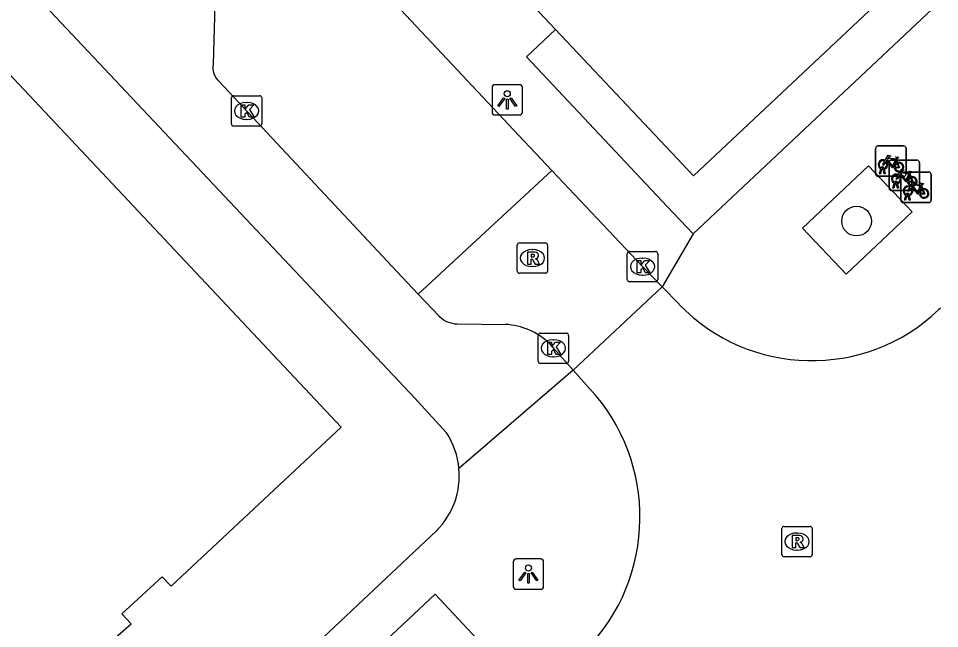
# Model space of a CAD drawing. Extents: x 162347 to 162868, y 381221 to 381813.
# Drawn here: x 162739.93 to 162770.22, y 381421.73 to 381441.81 of the extents above; entities that cross this region are included whole.
import ezdxf

# ---------------------------------------------------------------- set-up
doc = ezdxf.new("R2010")
doc.units = 0
for name, color, linetype in [('IMGEO_Boom', 7, 'Continuous'), ('IMGEO_Fietsenrek', 7, 'Continuous'), ('IMGEO_Kolk', 7, 'Continuous'), ('IMGEO_Lichtpunt', 7, 'Continuous'), ('IMGEO_Pand', 7, 'Continuous'), ('IMGEO_Rijbaan_lokaal_gesloten', 7, 'Continuous'), ('IMGEO_Rijbaan_lokaal_open', 7, 'Continuous'), ('IMGEO_Rioolput', 7, 'Continuous'), ('IMGEO_Voetpad_open', 7, 'Continuous')]:
    doc.layers.add(name, color=color, linetype=linetype)

msp = doc.modelspace()

# ---------------------------------------------------------------- linework, layer by layer
at = {"layer": 'IMGEO_Boom'}
msp.add_circle((162767.497, 381435.138), 0.489, dxfattribs=at)
at = {"layer": 'IMGEO_Fietsenrek'}
for p, q in [((162768.123, 381436.686), (162768.123, 381437.527)), ((162768.123, 381437.527), (162768.123, 381436.686)), ((162768.198, 381437.611), (162769.039, 381437.611)), ((162769.039, 381437.611), (162768.198, 381437.611)), ((162769.123, 381437.536), (162769.123, 381436.695)), ((162769.123, 381436.695), (162769.123, 381437.536)), ((162768.563, 381436.216), (162768.563, 381437.057)), ((162768.563, 381437.057), (162768.563, 381436.216)), ((162768.638, 381437.141), (162769.479, 381437.141)), ((162769.479, 381437.141), (162768.638, 381437.141)), ((162768.81, 381437.16), (162768.846, 381437.065)), ((162769.563, 381437.066), (162769.563, 381436.225)), ((162769.563, 381436.225), (162769.563, 381437.066)), ((162769.048, 381436.611), (162768.207, 381436.611)), ((162768.207, 381436.611), (162769.048, 381436.611)), ((162768.25, 381436.695), (162768.289, 381436.855)), ((162768.284, 381436.695), (162768.25, 381436.695)), ((162768.319, 381436.843), (162768.284, 381436.695)), ((162768.361, 381436.867), (162768.36, 381436.871)), ((162768.402, 381436.695), (162768.368, 381436.837)), ((162768.392, 381436.878), (162768.393, 381436.871)), ((162768.4, 381436.841), (162768.435, 381436.695)), ((162768.435, 381436.695), (162768.402, 381436.695)), ((162768.948, 381435.821), (162768.948, 381436.662)), ((162768.948, 381436.662), (162768.948, 381435.821)), ((162769.023, 381436.746), (162769.864, 381436.746)), ((162769.864, 381436.746), (162769.023, 381436.746)), ((162769.25, 381436.69), (162769.286, 381436.595)), ((162769.948, 381436.671), (162769.948, 381435.83)), ((162769.948, 381435.83), (162769.948, 381436.671)), ((162768.69, 381436.225), (162768.729, 381436.385)), ((162768.759, 381436.373), (162768.724, 381436.225)), ((162768.801, 381436.397), (162768.8, 381436.401)), ((162768.842, 381436.225), (162768.808, 381436.367)), ((162768.832, 381436.408), (162768.833, 381436.401)), ((162768.84, 381436.371), (162768.875, 381436.225)), ((162769.488, 381436.141), (162768.647, 381436.141)), ((162768.647, 381436.141), (162769.488, 381436.141)), ((162768.724, 381436.225), (162768.69, 381436.225)), ((162768.875, 381436.225), (162768.842, 381436.225)), ((162769.186, 381436.002), (162769.185, 381436.006)), ((162769.217, 381436.013), (162769.218, 381436.006)), ((162769.635, 381436.295), (162769.671, 381436.2)), ((162769.873, 381435.746), (162769.032, 381435.746)), ((162769.032, 381435.746), (162769.873, 381435.746)), ((162769.075, 381435.83), (162769.114, 381435.99)), ((162769.109, 381435.83), (162769.075, 381435.83)), ((162769.144, 381435.978), (162769.109, 381435.83)), ((162769.227, 381435.83), (162769.193, 381435.972)), ((162769.225, 381435.976), (162769.26, 381435.83)), ((162769.26, 381435.83), (162769.227, 381435.83))]:
    msp.add_line(p, q, dxfattribs=at)
for points in [[(162768.436, 381437.137), (162768.531, 381437.301), (162768.617, 381437.287), (162768.619, 381437.278), (162768.563, 381437.267), (162768.536, 381437.222), (162768.792, 381437.181)], [(162768.792, 381437.181), (162768.817, 381437.23), (162768.811, 381437.234), (162768.788, 381437.238), (162768.776, 381437.245), (162768.775, 381437.248), (162768.777, 381437.253), (162768.872, 381437.238), (162768.874, 381437.228), (162768.864, 381437.215), (162768.852, 381437.209), (162768.838, 381437.215), (162768.81, 381437.16)], [(162768.457, 381437.085), (162768.405, 381436.995), (162768.365, 381436.97), (162768.366, 381437.017), (162768.421, 381437.111)], [(162768.732, 381436.893), (162768.682, 381436.893), (162768.491, 381437.144), (162768.472, 381437.112)], [(162768.779, 381437.156), (162768.522, 381437.197), (162768.505, 381437.168), (162768.672, 381436.948), (162768.779, 381437.156)], [(162768.827, 381437.058), (162768.797, 381437.135), (162768.688, 381436.917), (162768.731, 381436.917)], [(162768.761, 381436.917), (162768.881, 381436.916), (162768.837, 381437.03)], [(162768.857, 381437.037), (162768.912, 381436.892), (162768.762, 381436.892)], [(162768.897, 381436.615), (162768.845, 381436.525), (162768.805, 381436.5), (162768.806, 381436.547), (162768.861, 381436.641)], [(162768.876, 381436.667), (162768.971, 381436.831), (162769.057, 381436.817), (162769.059, 381436.808), (162769.003, 381436.797), (162768.976, 381436.752), (162769.232, 381436.711)], [(162769.172, 381436.423), (162769.122, 381436.423), (162768.931, 381436.674), (162768.912, 381436.642)], [(162769.219, 381436.686), (162768.962, 381436.727), (162768.945, 381436.698), (162769.112, 381436.478), (162769.219, 381436.686)], [(162769.267, 381436.588), (162769.237, 381436.665), (162769.128, 381436.447), (162769.171, 381436.447)], [(162769.232, 381436.711), (162769.257, 381436.76), (162769.251, 381436.764), (162769.228, 381436.768), (162769.216, 381436.775), (162769.215, 381436.778), (162769.217, 381436.783), (162769.312, 381436.768), (162769.314, 381436.758), (162769.304, 381436.745), (162769.292, 381436.739), (162769.278, 381436.745), (162769.25, 381436.69)], [(162769.201, 381436.447), (162769.321, 381436.446), (162769.277, 381436.56)], [(162769.297, 381436.567), (162769.352, 381436.422), (162769.202, 381436.422)], [(162769.261, 381436.272), (162769.356, 381436.436), (162769.442, 381436.422), (162769.444, 381436.413), (162769.388, 381436.402), (162769.361, 381436.357), (162769.617, 381436.316)], [(162769.604, 381436.291), (162769.347, 381436.332), (162769.33, 381436.303), (162769.497, 381436.083), (162769.604, 381436.291)], [(162769.617, 381436.316), (162769.642, 381436.365), (162769.636, 381436.369), (162769.613, 381436.373), (162769.601, 381436.38), (162769.6, 381436.383), (162769.602, 381436.388), (162769.697, 381436.373), (162769.699, 381436.363), (162769.689, 381436.35), (162769.677, 381436.344), (162769.663, 381436.35), (162769.635, 381436.295)], [(162769.282, 381436.22), (162769.23, 381436.13), (162769.19, 381436.105), (162769.191, 381436.152), (162769.246, 381436.246)], [(162769.557, 381436.028), (162769.507, 381436.028), (162769.316, 381436.279), (162769.297, 381436.247)], [(162769.652, 381436.193), (162769.622, 381436.27), (162769.513, 381436.052), (162769.556, 381436.052)], [(162769.586, 381436.052), (162769.706, 381436.051), (162769.662, 381436.165)], [(162769.682, 381436.172), (162769.737, 381436.027), (162769.587, 381436.027)]]:
    msp.add_lwpolyline(points, dxfattribs=at)
for centre, radius, start, end in [((162768.201, 381437.533), 0.0779, 92.4484, 184.2845), ((162768.201, 381437.533), 0.0779, 92.4484, 184.2845), ((162769.045, 381437.533), 0.0779, 2.4484, 94.2845), ((162769.045, 381437.533), 0.0779, 2.4484, 94.2845), ((162768.363, 381436.996), 0.159, 62.6766, 242.1369), ((162768.363, 381436.996), 0.129, 63.3192, 238.903), ((162768.343, 381436.867), 0.0499, 12.8025, 158.6934), ((162768.363, 381436.996), 0.129, 283.6043, 43.4302), ((162768.363, 381436.996), 0.159, 283.5766, 46.6042), ((162768.641, 381437.063), 0.0779, 92.4484, 184.2845), ((162768.641, 381437.063), 0.0779, 92.4484, 184.2845), ((162768.89, 381436.912), 0.159, 113.3408, 178.3217), ((162768.89, 381436.912), 0.159, 187.0065, 105.7708), ((162768.89, 381436.912), 0.129, 113.923, 177.9556), ((162768.89, 381436.912), 0.129, 188.6715, 104.5883), ((162769.485, 381437.063), 0.0779, 2.4484, 94.2845), ((162769.485, 381437.063), 0.0779, 2.4484, 94.2845), ((162768.201, 381436.689), 0.0779, 182.4484, 274.2845), ((162768.201, 381436.689), 0.0779, 182.4484, 274.2845), ((162768.363, 381436.996), 0.159, 253.9967, 271.7867), ((162768.343, 381436.867), 0.0174, 12.8025, 163.4502), ((162768.363, 381436.996), 0.129, 253.415, 269.0204), ((162768.803, 381436.526), 0.159, 62.6766, 242.1369), ((162768.803, 381436.526), 0.129, 63.3192, 238.903), ((162768.803, 381436.526), 0.129, 283.6043, 43.4302), ((162768.803, 381436.526), 0.159, 283.5766, 46.6042), ((162769.026, 381436.668), 0.0779, 92.4484, 184.2845), ((162769.026, 381436.668), 0.0779, 92.4484, 184.2845), ((162769.045, 381436.689), 0.0779, 272.4484, 4.2845), ((162769.045, 381436.689), 0.0779, 272.4484, 4.2845), ((162769.87, 381436.668), 0.0779, 2.4484, 94.2845), ((162769.87, 381436.668), 0.0779, 2.4484, 94.2845), ((162768.783, 381436.397), 0.0499, 12.8025, 158.6934), ((162768.803, 381436.526), 0.159, 253.9967, 271.7867), ((162768.783, 381436.397), 0.0174, 12.8025, 163.4502), ((162768.803, 381436.526), 0.129, 253.415, 269.0204), ((162769.33, 381436.442), 0.159, 113.3408, 178.3217), ((162769.33, 381436.442), 0.159, 187.0065, 105.7708), ((162769.33, 381436.442), 0.129, 113.923, 177.9556), ((162769.33, 381436.442), 0.129, 188.6715, 104.5883), ((162768.641, 381436.219), 0.0779, 182.4484, 274.2845), ((162768.641, 381436.219), 0.0779, 182.4484, 274.2845), ((162769.188, 381436.131), 0.159, 62.6766, 242.1369), ((162769.188, 381436.131), 0.129, 63.3192, 238.903), ((162769.168, 381436.002), 0.0499, 12.8025, 158.6934), ((162769.168, 381436.002), 0.0174, 12.8025, 163.4502), ((162769.188, 381436.131), 0.129, 253.415, 269.0204), ((162769.188, 381436.131), 0.129, 283.6043, 43.4302), ((162769.188, 381436.131), 0.159, 283.5766, 46.6042), ((162769.485, 381436.219), 0.0779, 272.4484, 4.2845), ((162769.485, 381436.219), 0.0779, 272.4484, 4.2845), ((162769.715, 381436.047), 0.159, 113.3408, 178.3217), ((162769.715, 381436.047), 0.159, 187.0065, 105.7708), ((162769.715, 381436.047), 0.129, 113.923, 177.9556), ((162769.715, 381436.047), 0.129, 188.6715, 104.5883), ((162769.026, 381435.824), 0.0779, 182.4484, 274.2845), ((162769.026, 381435.824), 0.0779, 182.4484, 274.2845), ((162769.188, 381436.131), 0.159, 253.9967, 271.7867), ((162769.87, 381435.824), 0.0779, 272.4484, 4.2845), ((162769.87, 381435.824), 0.0779, 272.4484, 4.2845)]:
    msp.add_arc(centre, radius, start, end, dxfattribs=at)
at = {"layer": 'IMGEO_Kolk'}
for p, q in [((162746.936, 381438.336), (162746.936, 381439.188)), ((162747.011, 381439.262), (162747.863, 381439.262)), ((162747.424, 381439.042), (162747.449, 381439.042)), ((162747.937, 381439.188), (162747.937, 381438.336)), ((162747.447, 381438.482), (162747.422, 381438.482)), ((162747.863, 381438.262), (162747.011, 381438.262)), ((162759.956, 381433.211), (162759.956, 381434.063)), ((162760.031, 381434.137), (162760.883, 381434.137)), ((162760.444, 381433.917), (162760.469, 381433.917)), ((162760.957, 381434.063), (162760.957, 381433.211)), ((162760.467, 381433.357), (162760.442, 381433.357)), ((162760.883, 381433.137), (162760.031, 381433.137)), ((162757.024, 381430.524), (162757.024, 381431.376)), ((162757.099, 381431.45), (162757.951, 381431.45)), ((162757.512, 381431.23), (162757.537, 381431.23)), ((162758.025, 381431.376), (162758.025, 381430.524)), ((162757.535, 381430.67), (162757.51, 381430.67)), ((162757.951, 381430.45), (162757.099, 381430.45))]:
    msp.add_line(p, q, dxfattribs=at)
for points in [[(162746.936, 381438.336), (162746.936, 381439.188)], [(162747.011, 381439.262), (162747.863, 381439.262)], [(162747.937, 381439.188), (162747.937, 381438.336)], [(162747.257, 381438.962), (162747.38, 381438.962), (162747.38, 381438.811), (162747.51, 381438.962), (162747.674, 381438.962), (162747.528, 381438.811), (162747.681, 381438.562), (162747.529, 381438.562), (162747.444, 381438.726), (162747.38, 381438.659), (162747.38, 381438.562), (162747.257, 381438.562), (162747.257, 381438.962)], [(162747.863, 381438.262), (162747.011, 381438.262)], [(162759.956, 381433.211), (162759.956, 381434.063)], [(162760.031, 381434.137), (162760.883, 381434.137)], [(162760.957, 381434.063), (162760.957, 381433.211)], [(162760.277, 381433.837), (162760.4, 381433.837), (162760.4, 381433.686), (162760.53, 381433.837), (162760.694, 381433.837), (162760.548, 381433.686), (162760.701, 381433.437), (162760.549, 381433.437), (162760.464, 381433.601), (162760.4, 381433.534), (162760.4, 381433.437), (162760.277, 381433.437), (162760.277, 381433.837)], [(162760.883, 381433.137), (162760.031, 381433.137)], [(162757.024, 381430.524), (162757.024, 381431.376)], [(162757.099, 381431.45), (162757.951, 381431.45)], [(162758.025, 381431.376), (162758.025, 381430.524)], [(162757.345, 381431.15), (162757.468, 381431.15), (162757.468, 381430.999), (162757.598, 381431.15), (162757.762, 381431.15), (162757.616, 381430.999), (162757.769, 381430.75), (162757.617, 381430.75), (162757.532, 381430.914), (162757.468, 381430.847), (162757.468, 381430.75), (162757.345, 381430.75), (162757.345, 381431.15)], [(162757.951, 381430.45), (162757.099, 381430.45)]]:
    msp.add_lwpolyline(points, dxfattribs=at)
for centre, start, end in [((162747.013, 381439.186), 91.552, 178.448), ((162747.013, 381439.186), 91.552, 178.448), ((162747.861, 381439.186), 1.552, 88.448), ((162747.861, 381439.186), 1.552, 88.448), ((162747.013, 381438.338), 181.552, 268.448), ((162747.013, 381438.338), 181.552, 268.448), ((162747.861, 381438.338), 271.552, 358.448), ((162747.861, 381438.338), 271.552, 358.448), ((162760.033, 381434.061), 91.552, 178.448), ((162760.033, 381434.061), 91.552, 178.448), ((162760.881, 381434.061), 1.552, 88.448), ((162760.881, 381434.061), 1.552, 88.448), ((162760.033, 381433.213), 181.552, 268.448), ((162760.033, 381433.213), 181.552, 268.448), ((162760.881, 381433.213), 271.552, 358.448), ((162760.881, 381433.213), 271.552, 358.448), ((162757.101, 381431.374), 91.552, 178.448), ((162757.101, 381431.374), 91.552, 178.448), ((162757.949, 381431.374), 1.552, 88.448), ((162757.949, 381431.374), 1.552, 88.448), ((162757.101, 381430.526), 181.552, 268.448), ((162757.101, 381430.526), 181.552, 268.448), ((162757.949, 381430.526), 271.552, 358.448), ((162757.949, 381430.526), 271.552, 358.448)]:
    msp.add_arc(centre, 0.0765, start, end, dxfattribs=at)
for centre, major_axis, ratio, start_param, end_param in [((162747.423, 381438.762), (-0.387, 0.002), 0.722429, 4.712389, 7.853982), ((162747.448, 381438.762), (-0.39, 0.002), 0.717154, 1.570796, 4.712389), ((162760.443, 381433.637), (-0.387, 0.002), 0.722429, 4.712389, 7.853982), ((162760.468, 381433.637), (-0.39, 0.002), 0.717154, 1.570796, 4.712389), ((162757.511, 381430.95), (-0.387, 0.002), 0.722429, 4.712389, 7.853982), ((162757.536, 381430.95), (-0.39, 0.002), 0.717154, 1.570796, 4.712389)]:
    msp.add_ellipse(centre, major_axis=major_axis, ratio=ratio, start_param=start_param, end_param=end_param, dxfattribs=at)
at = {"layer": 'IMGEO_Lichtpunt'}
for p, q in [((162755.51, 381439.53), (162755.51, 381438.723)), ((162755.51, 381439.53), (162755.51, 381438.723)), ((162756.412, 381439.625), (162755.604, 381439.625)), ((162756.412, 381439.625), (162755.604, 381439.625)), ((162756.506, 381438.723), (162756.506, 381439.53)), ((162756.506, 381438.723), (162756.506, 381439.53)), ((162755.604, 381438.629), (162756.412, 381438.629)), ((162755.604, 381438.629), (162756.412, 381438.629)), ((162756.207, 381423.921), (162756.207, 381423.114)), ((162756.207, 381423.921), (162756.207, 381423.114)), ((162757.109, 381424.016), (162756.301, 381424.016)), ((162757.109, 381424.016), (162756.301, 381424.016)), ((162757.203, 381423.114), (162757.203, 381423.921)), ((162757.203, 381423.114), (162757.203, 381423.921)), ((162756.301, 381423.02), (162757.109, 381423.02)), ((162756.301, 381423.02), (162757.109, 381423.02))]:
    msp.add_line(p, q, dxfattribs=at)
for points in [[(162755.884, 381439.194), (162755.923, 381439.166), (162755.735, 381438.904), (162755.697, 381438.931), (162755.884, 381439.194)], [(162755.986, 381439.146), (162756.033, 381439.146), (162756.033, 381438.824), (162755.986, 381438.824), (162755.986, 381439.146)], [(162756.096, 381439.166), (162756.134, 381439.193), (162756.321, 381438.931), (162756.282, 381438.903), (162756.096, 381439.166)], [(162756.581, 381423.585), (162756.62, 381423.557), (162756.432, 381423.295), (162756.394, 381423.322), (162756.581, 381423.585)], [(162756.793, 381423.557), (162756.831, 381423.584), (162757.018, 381423.322), (162756.979, 381423.294), (162756.793, 381423.557)], [(162756.683, 381423.537), (162756.73, 381423.537), (162756.73, 381423.215), (162756.683, 381423.215), (162756.683, 381423.537)]]:
    msp.add_lwpolyline(points, dxfattribs=at)
for centre in [(162756.009, 381439.328), (162756.706, 381423.719)]:
    msp.add_circle(centre, 0.0994, dxfattribs=at)
for centre, start, end in [((162755.604, 381439.53), 90, 180), ((162755.604, 381439.53), 90, 180), ((162756.412, 381439.53), 0, 90), ((162756.412, 381439.53), 0, 90), ((162755.604, 381438.723), 180, 270), ((162755.604, 381438.723), 180, 270), ((162756.412, 381438.723), 270, 0), ((162756.412, 381438.723), 270, 360), ((162756.301, 381423.921), 90, 180), ((162756.301, 381423.921), 90, 180), ((162757.109, 381423.921), 0, 90), ((162757.109, 381423.921), 0, 90), ((162756.301, 381423.114), 180, 270), ((162756.301, 381423.114), 180, 270), ((162757.109, 381423.114), 270, 0), ((162757.109, 381423.114), 270, 360)]:
    msp.add_arc(centre, 0.0946, start, end, dxfattribs=at)
at = {"layer": 'IMGEO_Pand'}
for points in [[(162757.597, 381441.444), (162762.133, 381436.621), (162793.032, 381465.683), (162788.482, 381470.52)], [(162713.929, 381456.387), (162715.221, 381455.005), (162713.48, 381453.373), (162713.091, 381453.729), (162707.761, 381447.96), (162721.396, 381435.328), (162721.886, 381435.861), (162722.757, 381434.865), (162738.243, 381417.16), (162743.645, 381421.881), (162743.338, 381422.213), (162744.66, 381423.433), (162744.956, 381423.125), (162750.55, 381428.359), (162719.413, 381461.511), (162713.929, 381456.387)], [(162753.232, 381446.083), (162757.597, 381441.444)]]:
    msp.add_lwpolyline(points, dxfattribs=at)
at = {"layer": 'IMGEO_Rijbaan_lokaal_gesloten'}
for points in [[(162745.941, 381443.968), (162746.172, 381443.603), (162746.409, 381443.032), (162746.335, 381440.302)], [(162757.473, 381436.804), (162756.391, 381437.951), (162751.665, 381443.002), (162750.893, 381443.816)], [(162746.532, 381439.731), (162752.372, 381433.475), (162753.083, 381432.727)], [(162757.473, 381436.804), (162753.083, 381432.727)]]:
    msp.add_lwpolyline(points, dxfattribs=at)
msp.add_arc((162746.951, 381440.195), 0.625, 170.1446, 227.9252, dxfattribs=at)
at = {"layer": 'IMGEO_Rijbaan_lokaal_open'}
for points in [[(162761.099, 381432.973), (162760.457, 381433.637), (162757.473, 381436.804)], [(162753.083, 381432.727), (162753.768, 381432.007)], [(162761.099, 381432.973), (162758.176, 381430.227)], [(162761.657, 381432.397), (162761.099, 381432.973)], [(162770.259, 381432.276), (162770.191, 381432.212)], [(162754.359, 381431.752), (162755.949, 381431.738)], [(162757.39, 381431.122), (162757.525, 381430.95), (162758.176, 381430.227)], [(162758.176, 381430.227), (162758.705, 381429.64)]]:
    msp.add_lwpolyline(points, dxfattribs=at)
for centre, radius, start, end in [((162766.017, 381436.597), 6.054, 223.9316, 313.5847), ((162754.388, 381432.631), 0.88, 225.2051, 268.1172), ((162755.801, 381429.398), 2.344, 47.3292, 86.3792), ((162754.129, 381425.394), 6.243, 315.6382, 42.8581)]:
    msp.add_arc(centre, radius, start, end, dxfattribs=at)
at = {"layer": 'IMGEO_Rioolput'}
for p, q in [((162756.335, 381433.493), (162756.335, 381434.345)), ((162756.41, 381434.419), (162757.262, 381434.419)), ((162756.823, 381434.199), (162756.848, 381434.199)), ((162757.336, 381434.345), (162757.336, 381433.493)), ((162756.846, 381433.639), (162756.821, 381433.639)), ((162757.262, 381433.419), (162756.41, 381433.419)), ((162765.039, 381424.164), (162765.039, 381425.016)), ((162765.114, 381425.09), (162765.966, 381425.09)), ((162765.527, 381424.87), (162765.552, 381424.87)), ((162766.04, 381425.016), (162766.04, 381424.164)), ((162765.55, 381424.31), (162765.525, 381424.31)), ((162765.966, 381424.09), (162765.114, 381424.09))]:
    msp.add_line(p, q, dxfattribs=at)
for points in [[(162756.335, 381433.493), (162756.335, 381434.345)], [(162756.41, 381434.419), (162757.262, 381434.419)], [(162757.336, 381434.345), (162757.336, 381433.493)], [(162756.924, 381434.117), (162756.672, 381434.119), (162756.672, 381433.719)], [(162756.85, 381434.038), (162756.796, 381434.038), (162756.796, 381433.957)], [(162756.796, 381433.957), (162756.848, 381433.957)], [(162756.672, 381433.719), (162756.796, 381433.719), (162756.796, 381433.881), (162756.807, 381433.881)], [(162756.854, 381433.852), (162756.925, 381433.719), (162757.065, 381433.719), (162757, 381433.845)], [(162757.262, 381433.419), (162756.41, 381433.419)], [(162765.039, 381424.164), (162765.039, 381425.016)], [(162765.114, 381425.09), (162765.966, 381425.09)], [(162766.04, 381425.016), (162766.04, 381424.164)], [(162765.628, 381424.788), (162765.376, 381424.79), (162765.376, 381424.39)], [(162765.376, 381424.39), (162765.5, 381424.39), (162765.5, 381424.552), (162765.511, 381424.552)], [(162765.554, 381424.709), (162765.5, 381424.709), (162765.5, 381424.628)], [(162765.5, 381424.628), (162765.552, 381424.628)], [(162765.558, 381424.523), (162765.629, 381424.39), (162765.769, 381424.39), (162765.704, 381424.516)], [(162765.966, 381424.09), (162765.114, 381424.09)]]:
    msp.add_lwpolyline(points, dxfattribs=at)
for centre, radius, start, end in [((162756.412, 381434.343), 0.0765, 91.552, 178.448), ((162756.412, 381434.343), 0.0765, 91.552, 178.448), ((162757.26, 381434.343), 0.0765, 1.552, 88.448), ((162757.26, 381434.343), 0.0765, 1.552, 88.448), ((162756.832, 381434.146), 0.19, 274.7715, 282.9687), ((162756.856, 381433.942), 0.0964, 77.0061, 93.1865), ((162756.87, 381433.999), 0.0378, 276.6634, 79.6772), ((162756.923, 381434.007), 0.109, 350.3612, 89.416), ((162756.921, 381434.007), 0.112, 277.5842, 350.9817), ((162756.905, 381433.792), 0.108, 29.5134, 73.7905), ((162756.806, 381433.828), 0.0533, 26.0293, 88.6989), ((162756.412, 381433.495), 0.0765, 181.552, 268.448), ((162756.412, 381433.495), 0.0765, 181.552, 268.448), ((162757.26, 381433.495), 0.0765, 271.552, 358.448), ((162757.26, 381433.495), 0.0765, 271.552, 358.448), ((162765.116, 381425.014), 0.0765, 91.552, 178.448), ((162765.116, 381425.014), 0.0765, 91.552, 178.448), ((162765.964, 381425.014), 0.0765, 1.552, 88.448), ((162765.964, 381425.014), 0.0765, 1.552, 88.448), ((162765.51, 381424.499), 0.0533, 26.0293, 88.6989), ((162765.536, 381424.817), 0.19, 274.7715, 282.9687), ((162765.56, 381424.613), 0.0964, 77.0061, 93.1865), ((162765.574, 381424.67), 0.0378, 276.6634, 79.6772), ((162765.627, 381424.678), 0.109, 350.3612, 89.416), ((162765.625, 381424.678), 0.112, 277.5842, 350.9817), ((162765.609, 381424.463), 0.108, 29.5134, 73.7905), ((162765.116, 381424.166), 0.0765, 181.552, 268.448), ((162765.116, 381424.166), 0.0765, 181.552, 268.448), ((162765.964, 381424.166), 0.0765, 271.552, 358.448), ((162765.964, 381424.166), 0.0765, 271.552, 358.448)]:
    msp.add_arc(centre, radius, start, end, dxfattribs=at)
for centre, major_axis, ratio, start_param, end_param in [((162756.822, 381433.919), (-0.387, 0.002), 0.722429, 4.712389, 7.853982), ((162756.847, 381433.919), (-0.39, 0.002), 0.717154, 1.570796, 4.712389), ((162765.526, 381424.59), (-0.387, 0.002), 0.722429, 4.712389, 7.853982), ((162765.551, 381424.59), (-0.39, 0.002), 0.717154, 1.570796, 4.712389)]:
    msp.add_ellipse(centre, major_axis=major_axis, ratio=ratio, start_param=start_param, end_param=end_param, dxfattribs=at)
at = {"layer": 'IMGEO_Voetpad_open'}
for points in [[(162762.117, 381434.713), (162794.926, 381465.598)], [(162754.013, 381428.168), (162752.967, 381429.308), (162720.009, 381464.312)], [(162757.597, 381441.444), (162756.636, 381440.54), (162761.266, 381435.618), (162762.117, 381434.713)], [(162765.718, 381434.901), (162767.153, 381433.388), (162769.322, 381435.441), (162767.883, 381436.957), (162765.718, 381434.901)], [(162762.117, 381434.713), (162761.099, 381432.973)], [(162758.176, 381430.227), (162754.42, 381426.994)], [(162753.688, 381424.95), (162734.043, 381406.444), (162730.365, 381402.935), (162730.05, 381403.284), (162718.479, 381392.369), (162718.753, 381392.02), (162688.853, 381363.831)], [(162750.4, 381416.271), (162748.623, 381418.154), (162753.639, 381422.863), (162756.875, 381419.391)]]:
    msp.add_lwpolyline(points, dxfattribs=at)
for centre, radius, start, end in [((162751.844, 381426.758), 2.587, 5.2253, 33.0153), ((162751.847, 381426.762), 2.584, 315.4502, 5.1428)]:
    msp.add_arc(centre, radius, start, end, dxfattribs=at)

doc.saveas('drawing.dxf')
